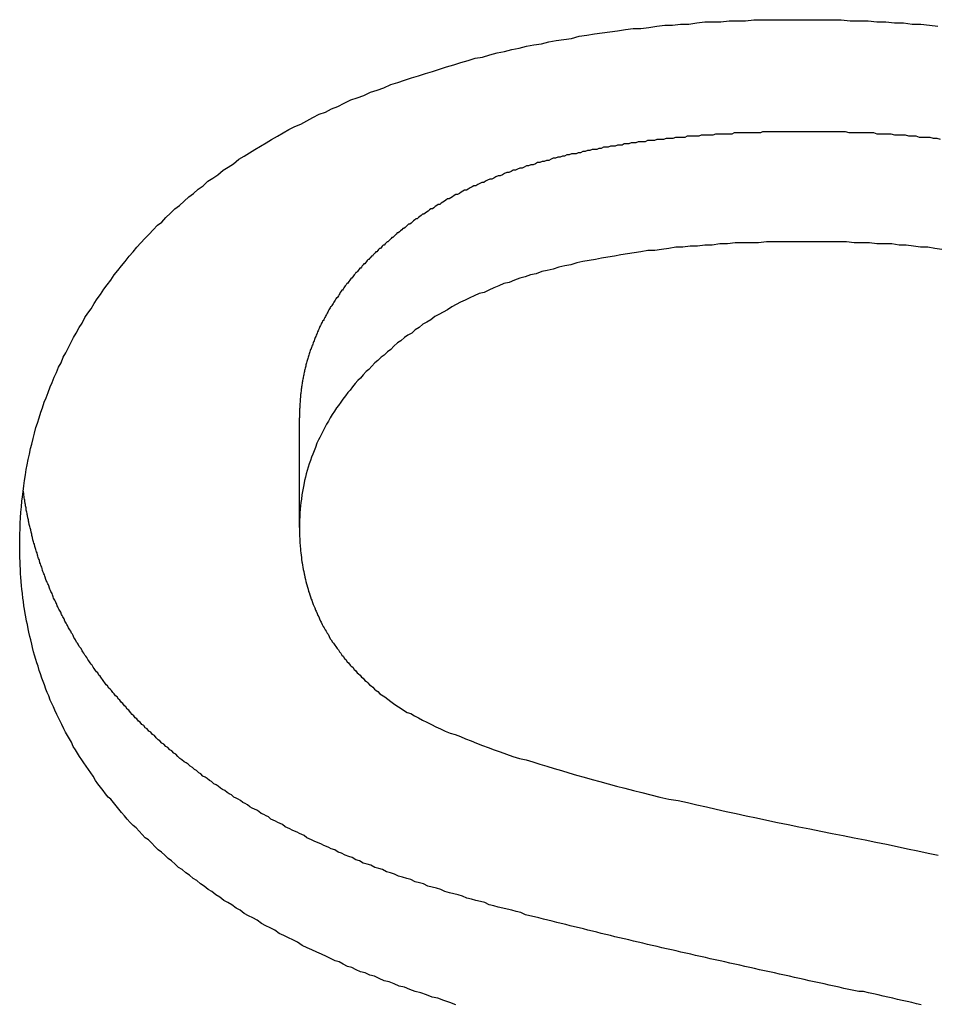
# Model space of a CAD drawing. Extents: x 1107 to 4046, y 937 to 3355.
# Tile 379 of 656: x 2146.679 to 2147.514, y 2670.884 to 2671.779. Entities that reach past the tile are written whole.
import ezdxf

# ---------------------------------------------------------------- set-up
doc = ezdxf.new("R2010")
doc.units = 0
doc.layers.add('KF_VIDA_L___C_REAR', color=7, linetype='CONTINUOUS')

# ---------------------------------------------------------------- blocks, each defined once
blk = doc.blocks.new('KF_VIDA_L___C_REAR')
at = {"layer": 'KF_VIDA_L___C_REAR'}
blk.add_line((-40.045732, 982.104008), (-40.045732, 982.204008), dxfattribs=at)
for points in [[(-40.3003, 982.088, 0), (-40.3003, 982.093, 0), (-40.3002, 982.098, 0), (-40.3, 982.103, 0), (-40.2998, 982.108, 0), (-40.2995, 982.113, 0), (-40.2992, 982.118, 0), (-40.2988, 982.123, 0), (-40.2983, 982.128, 0), (-40.2978, 982.132, 0), (-40.2972, 982.137, 0), (-40.2966, 982.142, 0), (-40.2959, 982.147, 0), (-40.2951, 982.152, 0), (-40.2943, 982.157, 0), (-40.2934, 982.161, 0), (-40.2925, 982.166, 0), (-40.2914, 982.171, 0), (-40.2904, 982.176, 0), (-40.2892, 982.18, 0), (-40.288, 982.185, 0), (-40.2868, 982.19, 0), (-40.2855, 982.195, 0), (-40.2841, 982.199, 0), (-40.2826, 982.204, 0), (-40.2811, 982.209, 0), (-40.2796, 982.213, 0), (-40.278, 982.218, 0), (-40.2763, 982.222, 0), (-40.2745, 982.227, 0), (-40.2727, 982.232, 0), (-40.2708, 982.236, 0), (-40.2689, 982.241, 0), (-40.2669, 982.245, 0), (-40.2649, 982.25, 0), (-40.2627, 982.254, 0), (-40.2606, 982.259, 0), (-40.2583, 982.263, 0), (-40.256, 982.268, 0), (-40.2537, 982.272, 0), (-40.2512, 982.277, 0), (-40.2488, 982.281, 0), (-40.2462, 982.286, 0), (-40.2436, 982.29, 0), (-40.2409, 982.295, 0), (-40.2382, 982.299, 0), (-40.2354, 982.303, 0), (-40.2326, 982.308, 0), (-40.2297, 982.312, 0), (-40.2267, 982.316, 0), (-40.2237, 982.321, 0), (-40.2206, 982.325, 0), (-40.2174, 982.329, 0), (-40.2142, 982.334, 0), (-40.2109, 982.338, 0), (-40.2076, 982.342, 0), (-40.2042, 982.346, 0), (-40.2007, 982.351, 0), (-40.1972, 982.355, 0), (-40.1937, 982.359, 0), (-40.19, 982.363, 0), (-40.1864, 982.367, 0), (-40.1826, 982.371, 0), (-40.1789, 982.375, 0), (-40.175, 982.379, 0), (-40.1711, 982.382, 0), (-40.1672, 982.386, 0), (-40.1631, 982.39, 0), (-40.1591, 982.394, 0), (-40.155, 982.397, 0), (-40.1508, 982.401, 0), (-40.1465, 982.405, 0), (-40.1422, 982.408, 0), (-40.1379, 982.412, 0), (-40.1335, 982.415, 0), (-40.129, 982.419, 0), (-40.1245, 982.422, 0), (-40.1199, 982.425, 0), (-40.1153, 982.429, 0), (-40.1106, 982.432, 0), (-40.1059, 982.435, 0), (-40.101, 982.439, 0), (-40.0962, 982.442, 0), (-40.0913, 982.445, 0), (-40.0863, 982.448, 0), (-40.0813, 982.451, 0), (-40.0762, 982.454, 0), (-40.0711, 982.457, 0), (-40.0659, 982.46, 0), (-40.0606, 982.463, 0), (-40.0553, 982.466, 0), (-40.0499, 982.469, 0), (-40.0445, 982.471, 0), (-40.039, 982.474, 0), (-40.0335, 982.477, 0), (-40.0279, 982.48, 0), (-40.0222, 982.482, 0), (-40.0165, 982.485, 0), (-40.0108, 982.487, 0), (-40.005, 982.49, 0), (-39.9991, 982.493, 0), (-39.9932, 982.495, 0), (-39.9872, 982.497, 0), (-39.9811, 982.5, 0), (-39.975, 982.502, 0), (-39.9689, 982.504, 0), (-39.9627, 982.507, 0), (-39.9564, 982.509, 0), (-39.9501, 982.511, 0), (-39.9438, 982.513, 0), (-39.9375, 982.515, 0), (-39.9311, 982.517, 0), (-39.9247, 982.519, 0), (-39.9183, 982.521, 0), (-39.9119, 982.523, 0), (-39.9054, 982.525, 0), (-39.8989, 982.527, 0), (-39.8924, 982.529, 0), (-39.8858, 982.531, 0), (-39.8793, 982.532, 0), (-39.8727, 982.534, 0), (-39.866, 982.536, 0), (-39.8594, 982.537, 0), (-39.8527, 982.539, 0), (-39.846, 982.54, 0), (-39.8393, 982.542, 0), (-39.8325, 982.543, 0), (-39.8257, 982.544, 0), (-39.8189, 982.546, 0), (-39.8121, 982.547, 0), (-39.8052, 982.548, 0), (-39.7983, 982.549, 0), (-39.7914, 982.551, 0), (-39.7844, 982.552, 0), (-39.7775, 982.553, 0), (-39.7705, 982.554, 0), (-39.7634, 982.555, 0), (-39.7564, 982.556, 0), (-39.7493, 982.557, 0), (-39.7422, 982.558, 0), (-39.7351, 982.558, 0), (-39.7279, 982.559, 0), (-39.7207, 982.56, 0), (-39.7135, 982.561, 0), (-39.7063, 982.561, 0), (-39.699, 982.562, 0), (-39.6917, 982.562, 0), (-39.6844, 982.563, 0), (-39.6771, 982.564, 0), (-39.6697, 982.564, 0), (-39.6623, 982.564, 0), (-39.6549, 982.565, 0), (-39.6474, 982.565, 0), (-39.6399, 982.565, 0), (-39.6324, 982.566, 0), (-39.6249, 982.566, 0), (-39.6173, 982.566, 0), (-39.6098, 982.566, 0), (-39.6021, 982.566, 0), (-39.5945, 982.566, 0)], [(-39.5945, 982.566, 0), (-39.5861, 982.566, 0), (-39.5778, 982.566, 0), (-39.5695, 982.566, 0), (-39.5612, 982.566, 0), (-39.553, 982.566, 0), (-39.5448, 982.565, 0), (-39.5366, 982.565, 0), (-39.5285, 982.565, 0), (-39.5204, 982.564, 0), (-39.5124, 982.564, 0), (-39.5044, 982.563, 0), (-39.4964, 982.563, 0), (-39.4885, 982.562, 0), (-39.4806, 982.562, 0), (-39.4727, 982.561, 0), (-39.4649, 982.56, 0)], [(-39.5838, 982.464, 0), (-39.586, 982.464, 0), (-39.5881, 982.464, 0), (-39.5902, 982.464, 0), (-39.5923, 982.464, 0), (-39.5945, 982.464, 0), (-39.5966, 982.464, 0), (-39.5987, 982.464, 0), (-39.6009, 982.464, 0), (-39.603, 982.464, 0), (-39.6051, 982.464, 0), (-39.6073, 982.464, 0), (-39.6094, 982.464, 0), (-39.6115, 982.464, 0), (-39.6137, 982.464, 0), (-39.6158, 982.464, 0), (-39.618, 982.464, 0), (-39.6201, 982.464, 0), (-39.6223, 982.464, 0), (-39.6244, 982.464, 0), (-39.6265, 982.463, 0), (-39.6287, 982.463, 0), (-39.6308, 982.463, 0), (-39.633, 982.463, 0), (-39.6351, 982.463, 0), (-39.6373, 982.463, 0), (-39.6394, 982.463, 0), (-39.6416, 982.463, 0), (-39.6437, 982.463, 0), (-39.6459, 982.463, 0), (-39.648, 982.463, 0), (-39.6502, 982.463, 0), (-39.6523, 982.462, 0), (-39.6545, 982.462, 0), (-39.6567, 982.462, 0), (-39.6588, 982.462, 0), (-39.661, 982.462, 0), (-39.6631, 982.462, 0), (-39.6653, 982.462, 0), (-39.6674, 982.462, 0), (-39.6696, 982.461, 0), (-39.6717, 982.461, 0), (-39.6739, 982.461, 0), (-39.676, 982.461, 0), (-39.6781, 982.461, 0), (-39.6803, 982.461, 0), (-39.6824, 982.46, 0), (-39.6846, 982.46, 0), (-39.6867, 982.46, 0), (-39.6889, 982.46, 0), (-39.691, 982.46, 0), (-39.6931, 982.46, 0), (-39.6953, 982.459, 0), (-39.6974, 982.459, 0), (-39.6996, 982.459, 0), (-39.7017, 982.459, 0), (-39.7038, 982.459, 0), (-39.706, 982.458, 0), (-39.7081, 982.458, 0), (-39.7102, 982.458, 0), (-39.7123, 982.458, 0), (-39.7145, 982.457, 0), (-39.7166, 982.457, 0), (-39.7187, 982.457, 0), (-39.7208, 982.457, 0), (-39.7229, 982.456, 0), (-39.7251, 982.456, 0), (-39.7272, 982.456, 0), (-39.7293, 982.456, 0), (-39.7314, 982.455, 0), (-39.7335, 982.455, 0), (-39.7356, 982.455, 0), (-39.7377, 982.455, 0), (-39.7398, 982.454, 0), (-39.7419, 982.454, 0), (-39.744, 982.454, 0), (-39.7461, 982.453, 0), (-39.7482, 982.453, 0), (-39.7503, 982.453, 0), (-39.7523, 982.452, 0), (-39.7544, 982.452, 0), (-39.7565, 982.452, 0), (-39.7586, 982.451, 0), (-39.7607, 982.451, 0), (-39.7628, 982.451, 0), (-39.7649, 982.45, 0), (-39.767, 982.45, 0), (-39.7691, 982.45, 0), (-39.7712, 982.449, 0), (-39.7733, 982.449, 0), (-39.7754, 982.448, 0), (-39.7775, 982.448, 0), (-39.7796, 982.448, 0), (-39.7817, 982.447, 0), (-39.7838, 982.447, 0), (-39.7858, 982.446, 0), (-39.7879, 982.446, 0), (-39.79, 982.445, 0), (-39.7921, 982.445, 0), (-39.7942, 982.444, 0), (-39.7963, 982.444, 0), (-39.7983, 982.444, 0), (-39.8004, 982.443, 0), (-39.8025, 982.443, 0), (-39.8046, 982.442, 0), (-39.8066, 982.442, 0), (-39.8087, 982.441, 0), (-39.8108, 982.441, 0), (-39.8128, 982.44, 0), (-39.8149, 982.44, 0), (-39.8169, 982.439, 0), (-39.819, 982.438, 0), (-39.821, 982.438, 0), (-39.8231, 982.437, 0), (-39.8251, 982.437, 0), (-39.8272, 982.436, 0), (-39.8292, 982.436, 0), (-39.8312, 982.435, 0), (-39.8333, 982.434, 0), (-39.8353, 982.434, 0), (-39.8373, 982.433, 0), (-39.8393, 982.433, 0), (-39.8413, 982.432, 0), (-39.8433, 982.431, 0), (-39.8453, 982.431, 0), (-39.8473, 982.43, 0), (-39.8493, 982.429, 0), (-39.8513, 982.429, 0), (-39.8533, 982.428, 0), (-39.8552, 982.427, 0), (-39.8572, 982.427, 0), (-39.8592, 982.426, 0), (-39.8611, 982.425, 0), (-39.8631, 982.424, 0), (-39.865, 982.424, 0), (-39.867, 982.423, 0), (-39.8689, 982.422, 0), (-39.8708, 982.421, 0), (-39.8727, 982.421, 0), (-39.8746, 982.42, 0), (-39.8764, 982.419, 0), (-39.8782, 982.418, 0), (-39.88, 982.418, 0), (-39.8818, 982.417, 0), (-39.8836, 982.416, 0), (-39.8853, 982.415, 0), (-39.8871, 982.415, 0), (-39.8888, 982.414, 0), (-39.8905, 982.413, 0), (-39.8922, 982.412, 0), (-39.8938, 982.411, 0), (-39.8955, 982.411, 0), (-39.8971, 982.41, 0), (-39.8987, 982.409, 0), (-39.9003, 982.408, 0), (-39.9019, 982.407, 0), (-39.9035, 982.407, 0), (-39.905, 982.406, 0), (-39.9065, 982.405, 0), (-39.908, 982.404, 0), (-39.9095, 982.403, 0), (-39.911, 982.403, 0), (-39.9125, 982.402, 0), (-39.9139, 982.401, 0), (-39.9153, 982.4, 0), (-39.9168, 982.399, 0), (-39.9182, 982.398, 0), (-39.9195, 982.398, 0), (-39.9209, 982.397, 0), (-39.9223, 982.396, 0), (-39.9236, 982.395, 0), (-39.9249, 982.394, 0), (-39.9263, 982.394, 0), (-39.9276, 982.393, 0), (-39.9288, 982.392, 0), (-39.9301, 982.391, 0), (-39.9314, 982.39, 0), (-39.9326, 982.389, 0), (-39.9338, 982.389, 0), (-39.9351, 982.388, 0), (-39.9363, 982.387, 0), (-39.9375, 982.386, 0), (-39.9386, 982.385, 0), (-39.9398, 982.385, 0), (-39.9409, 982.384, 0), (-39.9421, 982.383, 0), (-39.9432, 982.382, 0), (-39.9443, 982.381, 0), (-39.9454, 982.38, 0), (-39.9465, 982.38, 0), (-39.9476, 982.379, 0), (-39.9487, 982.378, 0), (-39.9497, 982.377, 0), (-39.9508, 982.376, 0), (-39.9518, 982.376, 0), (-39.9528, 982.375, 0), (-39.9539, 982.374, 0), (-39.9549, 982.373, 0), (-39.9559, 982.372, 0), (-39.9568, 982.372, 0), (-39.9578, 982.371, 0), (-39.9588, 982.37, 0), (-39.9597, 982.369, 0), (-39.9607, 982.368, 0), (-39.9616, 982.368, 0), (-39.9625, 982.367, 0), (-39.9634, 982.366, 0), (-39.9644, 982.365, 0), (-39.9653, 982.364, 0), (-39.9661, 982.364, 0), (-39.967, 982.363, 0), (-39.9679, 982.362, 0), (-39.9688, 982.361, 0), (-39.9696, 982.361, 0), (-39.9705, 982.36, 0), (-39.9713, 982.359, 0), (-39.9721, 982.358, 0), (-39.973, 982.358, 0), (-39.9738, 982.357, 0), (-39.9746, 982.356, 0), (-39.9754, 982.355, 0), (-39.9762, 982.355, 0), (-39.977, 982.354, 0), (-39.9778, 982.353, 0), (-39.9786, 982.352, 0), (-39.9794, 982.351, 0), (-39.9802, 982.351, 0), (-39.981, 982.35, 0), (-39.9818, 982.349, 0), (-39.9826, 982.348, 0), (-39.9833, 982.348, 0), (-39.9841, 982.347, 0), (-39.9849, 982.346, 0), (-39.9856, 982.345, 0), (-39.9864, 982.344, 0), (-39.9871, 982.344, 0), (-39.9879, 982.343, 0), (-39.9886, 982.342, 0), (-39.9894, 982.341, 0), (-39.9901, 982.34, 0), (-39.9909, 982.34, 0), (-39.9916, 982.339, 0), (-39.9923, 982.338, 0), (-39.9931, 982.337, 0), (-39.9938, 982.336, 0), (-39.9945, 982.336, 0), (-39.9952, 982.335, 0), (-39.9959, 982.334, 0), (-39.9966, 982.333, 0), (-39.9973, 982.332, 0), (-39.998, 982.331, 0), (-39.9987, 982.331, 0), (-39.9994, 982.33, 0), (-40.0001, 982.329, 0), (-40.0008, 982.328, 0), (-40.0014, 982.327, 0), (-40.0021, 982.326, 0), (-40.0028, 982.326, 0), (-40.0034, 982.325, 0), (-40.0041, 982.324, 0), (-40.0047, 982.323, 0), (-40.0054, 982.322, 0), (-40.006, 982.321, 0), (-40.0067, 982.32, 0), (-40.0073, 982.32, 0), (-40.0079, 982.319, 0), (-40.0086, 982.318, 0), (-40.0092, 982.317, 0), (-40.0098, 982.316, 0), (-40.0104, 982.315, 0), (-40.011, 982.314, 0), (-40.0116, 982.313, 0), (-40.0122, 982.313, 0), (-40.0128, 982.312, 0), (-40.0134, 982.311, 0), (-40.014, 982.31, 0), (-40.0146, 982.309, 0), (-40.0151, 982.308, 0), (-40.0157, 982.307, 0), (-40.0163, 982.306, 0), (-40.0168, 982.305, 0), (-40.0174, 982.305, 0), (-40.018, 982.304, 0), (-40.0185, 982.303, 0), (-40.019, 982.302, 0), (-40.0196, 982.301, 0), (-40.0201, 982.3, 0), (-40.0206, 982.299, 0), (-40.0212, 982.298, 0), (-40.0217, 982.297, 0), (-40.0222, 982.296, 0), (-40.0227, 982.295, 0), (-40.0232, 982.294, 0), (-40.0237, 982.293, 0), (-40.0242, 982.292, 0), (-40.0247, 982.292, 0), (-40.0252, 982.291, 0), (-40.0256, 982.29, 0), (-40.0261, 982.289, 0), (-40.0266, 982.288, 0), (-40.0271, 982.287, 0), (-40.0275, 982.286, 0), (-40.028, 982.285, 0), (-40.0284, 982.284, 0), (-40.0288, 982.283, 0), (-40.0293, 982.282, 0), (-40.0297, 982.281, 0), (-40.0301, 982.28, 0), (-40.0305, 982.279, 0), (-40.031, 982.278, 0), (-40.0314, 982.277, 0), (-40.0318, 982.276, 0), (-40.0322, 982.275, 0), (-40.0325, 982.274, 0), (-40.0329, 982.273, 0), (-40.0333, 982.272, 0), (-40.0337, 982.271, 0), (-40.034, 982.27, 0), (-40.0344, 982.269, 0), (-40.0347, 982.268, 0), (-40.0351, 982.267, 0), (-40.0354, 982.266, 0), (-40.0358, 982.266, 0), (-40.0361, 982.265, 0), (-40.0364, 982.264, 0), (-40.0367, 982.263, 0), (-40.037, 982.262, 0), (-40.0373, 982.261, 0), (-40.0377, 982.26, 0), (-40.0379, 982.259, 0), (-40.0382, 982.258, 0), (-40.0385, 982.257, 0), (-40.0388, 982.256, 0), (-40.0391, 982.255, 0), (-40.0393, 982.254, 0), (-40.0396, 982.253, 0), (-40.0399, 982.252, 0), (-40.0401, 982.251, 0), (-40.0404, 982.25, 0), (-40.0406, 982.249, 0), (-40.0408, 982.248, 0), (-40.0411, 982.247, 0), (-40.0413, 982.246, 0), (-40.0415, 982.245, 0), (-40.0417, 982.244, 0), (-40.0419, 982.243, 0), (-40.0421, 982.242, 0), (-40.0423, 982.241, 0), (-40.0425, 982.24, 0), (-40.0427, 982.239, 0), (-40.0429, 982.238, 0), (-40.043, 982.237, 0), (-40.0432, 982.236, 0), (-40.0434, 982.235, 0), (-40.0435, 982.234, 0), (-40.0437, 982.233, 0), (-40.0438, 982.232, 0), (-40.044, 982.231, 0), (-40.0441, 982.23, 0), (-40.0442, 982.229, 0), (-40.0443, 982.228, 0), (-40.0445, 982.227, 0), (-40.0446, 982.226, 0), (-40.0447, 982.225, 0), (-40.0448, 982.224, 0), (-40.0449, 982.223, 0), (-40.045, 982.221, 0), (-40.0451, 982.22, 0), (-40.0451, 982.219, 0), (-40.0452, 982.218, 0), (-40.0453, 982.217, 0), (-40.0454, 982.216, 0), (-40.0454, 982.215, 0), (-40.0455, 982.214, 0), (-40.0455, 982.213, 0), (-40.0456, 982.212, 0), (-40.0456, 982.211, 0), (-40.0456, 982.21, 0), (-40.0457, 982.209, 0), (-40.0457, 982.208, 0), (-40.0457, 982.207, 0), (-40.0457, 982.206, 0), (-40.0457, 982.205, 0), (-40.0457, 982.204, 0)], [(-39.4625, 982.457, 0), (-39.4657, 982.458, 0), (-39.4689, 982.458, 0), (-39.4721, 982.459, 0), (-39.4753, 982.459, 0), (-39.4785, 982.459, 0), (-39.4817, 982.459, 0), (-39.4849, 982.46, 0), (-39.4881, 982.46, 0), (-39.4913, 982.46, 0), (-39.4945, 982.461, 0), (-39.4978, 982.461, 0), (-39.501, 982.461, 0), (-39.5042, 982.461, 0), (-39.5074, 982.462, 0), (-39.5106, 982.462, 0), (-39.5138, 982.462, 0), (-39.517, 982.462, 0), (-39.5202, 982.462, 0), (-39.5234, 982.463, 0), (-39.5266, 982.463, 0), (-39.5298, 982.463, 0), (-39.533, 982.463, 0), (-39.5362, 982.463, 0), (-39.5394, 982.463, 0), (-39.5426, 982.463, 0), (-39.5458, 982.463, 0), (-39.549, 982.464, 0), (-39.5522, 982.464, 0), (-39.5554, 982.464, 0), (-39.5585, 982.464, 0), (-39.5617, 982.464, 0), (-39.5649, 982.464, 0), (-39.5681, 982.464, 0), (-39.5712, 982.464, 0), (-39.5744, 982.464, 0), (-39.5775, 982.464, 0), (-39.5807, 982.464, 0), (-39.5838, 982.464, 0)], [(-39.5838, 982.364, 0), (-39.5914, 982.364, 0), (-39.5989, 982.364, 0), (-39.6063, 982.364, 0), (-39.6137, 982.364, 0), (-39.621, 982.364, 0), (-39.6282, 982.363, 0), (-39.6354, 982.363, 0), (-39.6425, 982.363, 0), (-39.6495, 982.363, 0), (-39.6565, 982.362, 0), (-39.6634, 982.362, 0), (-39.6702, 982.361, 0), (-39.677, 982.361, 0), (-39.6837, 982.36, 0), (-39.6904, 982.36, 0), (-39.6969, 982.359, 0), (-39.7035, 982.359, 0), (-39.7099, 982.358, 0), (-39.7163, 982.357, 0), (-39.7226, 982.356, 0), (-39.7289, 982.356, 0), (-39.7351, 982.355, 0), (-39.7412, 982.354, 0), (-39.7473, 982.353, 0), (-39.7533, 982.352, 0), (-39.7592, 982.351, 0), (-39.7651, 982.35, 0), (-39.7709, 982.349, 0), (-39.7766, 982.348, 0), (-39.7823, 982.347, 0), (-39.7879, 982.346, 0), (-39.7935, 982.345, 0), (-39.799, 982.343, 0), (-39.8044, 982.342, 0), (-39.8098, 982.341, 0), (-39.815, 982.339, 0), (-39.8203, 982.338, 0), (-39.8254, 982.337, 0), (-39.8305, 982.335, 0), (-39.8356, 982.334, 0), (-39.8405, 982.332, 0), (-39.8454, 982.331, 0), (-39.8503, 982.329, 0), (-39.855, 982.327, 0), (-39.8598, 982.326, 0), (-39.8644, 982.324, 0), (-39.869, 982.322, 0), (-39.8735, 982.32, 0), (-39.8779, 982.318, 0), (-39.8823, 982.317, 0), (-39.8867, 982.315, 0), (-39.8909, 982.313, 0), (-39.8951, 982.311, 0), (-39.8992, 982.309, 0), (-39.9033, 982.307, 0), (-39.9073, 982.305, 0), (-39.9112, 982.302, 0), (-39.9151, 982.3, 0), (-39.9189, 982.298, 0), (-39.9226, 982.296, 0), (-39.9263, 982.293, 0), (-39.9299, 982.291, 0), (-39.9335, 982.289, 0), (-39.9369, 982.286, 0), (-39.9404, 982.284, 0), (-39.9437, 982.281, 0), (-39.9471, 982.279, 0), (-39.9503, 982.277, 0), (-39.9535, 982.274, 0), (-39.9567, 982.272, 0), (-39.9598, 982.269, 0), (-39.9628, 982.266, 0), (-39.9658, 982.264, 0), (-39.9687, 982.261, 0), (-39.9716, 982.259, 0), (-39.9744, 982.256, 0), (-39.9772, 982.254, 0), (-39.9799, 982.251, 0), (-39.9826, 982.248, 0), (-39.9852, 982.246, 0), (-39.9877, 982.243, 0), (-39.9902, 982.24, 0), (-39.9927, 982.238, 0), (-39.9951, 982.235, 0), (-39.9974, 982.232, 0), (-39.9997, 982.229, 0), (-40.0019, 982.227, 0), (-40.004, 982.224, 0), (-40.0062, 982.221, 0), (-40.0082, 982.218, 0), (-40.0102, 982.215, 0), (-40.0122, 982.213, 0), (-40.014, 982.21, 0), (-40.0159, 982.207, 0), (-40.0177, 982.204, 0), (-40.0194, 982.201, 0), (-40.0211, 982.198, 0), (-40.0227, 982.195, 0), (-40.0242, 982.192, 0), (-40.0258, 982.189, 0), (-40.0272, 982.186, 0), (-40.0286, 982.184, 0), (-40.0299, 982.181, 0), (-40.0312, 982.177, 0), (-40.0325, 982.174, 0), (-40.0336, 982.171, 0), (-40.0348, 982.168, 0), (-40.0358, 982.165, 0), (-40.0369, 982.162, 0), (-40.0378, 982.159, 0), (-40.0387, 982.156, 0), (-40.0396, 982.153, 0), (-40.0404, 982.15, 0), (-40.0411, 982.147, 0), (-40.0418, 982.143, 0), (-40.0424, 982.14, 0), (-40.043, 982.137, 0), (-40.0435, 982.134, 0), (-40.044, 982.13, 0), (-40.0444, 982.127, 0), (-40.0447, 982.124, 0), (-40.045, 982.121, 0), (-40.0453, 982.117, 0), (-40.0455, 982.114, 0), (-40.0456, 982.111, 0), (-40.0457, 982.107, 0), (-40.0457, 982.104, 0)], [(-39.4615, 982.357, 0), (-39.4679, 982.358, 0), (-39.4742, 982.359, 0), (-39.4807, 982.359, 0), (-39.4872, 982.36, 0), (-39.4937, 982.361, 0), (-39.5003, 982.361, 0), (-39.5069, 982.362, 0), (-39.5137, 982.362, 0), (-39.5204, 982.362, 0), (-39.5272, 982.363, 0), (-39.5341, 982.363, 0), (-39.5411, 982.363, 0), (-39.5481, 982.364, 0), (-39.5551, 982.364, 0), (-39.5622, 982.364, 0), (-39.5694, 982.364, 0), (-39.5766, 982.364, 0), (-39.5838, 982.364, 0)], [(-40.0168, 981.812, 0), (-40.019, 981.813, 0), (-40.0213, 981.814, 0), (-40.0235, 981.815, 0), (-40.0258, 981.816, 0), (-40.028, 981.817, 0), (-40.0302, 981.818, 0), (-40.0325, 981.819, 0), (-40.0347, 981.82, 0), (-40.0369, 981.821, 0), (-40.0392, 981.822, 0), (-40.0414, 981.824, 0), (-40.0436, 981.825, 0), (-40.0458, 981.826, 0), (-40.048, 981.827, 0), (-40.0502, 981.828, 0), (-40.0524, 981.829, 0), (-40.0546, 981.83, 0), (-40.0568, 981.831, 0), (-40.0589, 981.832, 0), (-40.0611, 981.834, 0), (-40.0633, 981.835, 0), (-40.0654, 981.836, 0), (-40.0676, 981.837, 0), (-40.0698, 981.838, 0), (-40.0719, 981.839, 0), (-40.0741, 981.841, 0), (-40.0762, 981.842, 0), (-40.0783, 981.843, 0), (-40.0805, 981.844, 0), (-40.0826, 981.846, 0), (-40.0847, 981.847, 0), (-40.0868, 981.848, 0), (-40.0889, 981.849, 0), (-40.091, 981.85, 0), (-40.0931, 981.852, 0), (-40.0952, 981.853, 0), (-40.0973, 981.854, 0), (-40.0993, 981.856, 0), (-40.1014, 981.857, 0), (-40.1035, 981.858, 0), (-40.1055, 981.859, 0), (-40.1076, 981.861, 0), (-40.1096, 981.862, 0), (-40.1116, 981.863, 0), (-40.1137, 981.865, 0), (-40.1157, 981.866, 0), (-40.1177, 981.867, 0), (-40.1197, 981.869, 0), (-40.1217, 981.87, 0), (-40.1237, 981.871, 0), (-40.1257, 981.873, 0), (-40.1277, 981.874, 0), (-40.1296, 981.876, 0), (-40.1316, 981.877, 0), (-40.1336, 981.878, 0), (-40.1355, 981.88, 0), (-40.1374, 981.881, 0), (-40.1394, 981.883, 0), (-40.1413, 981.884, 0), (-40.1432, 981.886, 0), (-40.1451, 981.887, 0), (-40.147, 981.889, 0), (-40.1489, 981.89, 0), (-40.1508, 981.891, 0), (-40.1527, 981.893, 0), (-40.1545, 981.894, 0), (-40.1564, 981.896, 0), (-40.1582, 981.898, 0), (-40.1601, 981.899, 0), (-40.1619, 981.901, 0), (-40.1637, 981.902, 0), (-40.1655, 981.904, 0), (-40.1673, 981.905, 0), (-40.1691, 981.907, 0), (-40.1709, 981.908, 0), (-40.1727, 981.91, 0), (-40.1744, 981.911, 0), (-40.1761, 981.913, 0), (-40.1778, 981.915, 0), (-40.1795, 981.916, 0), (-40.1811, 981.918, 0), (-40.1827, 981.919, 0), (-40.1844, 981.921, 0), (-40.186, 981.922, 0), (-40.1875, 981.924, 0), (-40.1891, 981.925, 0), (-40.1906, 981.927, 0), (-40.1922, 981.928, 0), (-40.1937, 981.93, 0), (-40.1952, 981.931, 0), (-40.1966, 981.933, 0), (-40.1981, 981.934, 0), (-40.1995, 981.936, 0), (-40.201, 981.938, 0), (-40.2024, 981.939, 0), (-40.2038, 981.941, 0), (-40.2051, 981.942, 0), (-40.2065, 981.944, 0), (-40.2078, 981.945, 0), (-40.2091, 981.947, 0), (-40.2105, 981.948, 0), (-40.2117, 981.95, 0), (-40.213, 981.951, 0), (-40.2143, 981.953, 0), (-40.2155, 981.954, 0), (-40.2168, 981.956, 0), (-40.218, 981.957, 0), (-40.2192, 981.958, 0), (-40.2203, 981.96, 0), (-40.2215, 981.961, 0), (-40.2227, 981.963, 0), (-40.2238, 981.964, 0), (-40.2249, 981.966, 0), (-40.226, 981.967, 0), (-40.2271, 981.969, 0), (-40.2282, 981.97, 0), (-40.2293, 981.972, 0), (-40.2303, 981.973, 0), (-40.2314, 981.974, 0), (-40.2324, 981.976, 0), (-40.2334, 981.977, 0), (-40.2344, 981.979, 0), (-40.2354, 981.98, 0), (-40.2363, 981.981, 0), (-40.2373, 981.983, 0), (-40.2382, 981.984, 0), (-40.2392, 981.986, 0), (-40.2401, 981.987, 0), (-40.241, 981.988, 0), (-40.2419, 981.99, 0), (-40.2428, 981.991, 0), (-40.2436, 981.992, 0), (-40.2445, 981.994, 0), (-40.2453, 981.995, 0), (-40.2462, 981.996, 0), (-40.247, 981.998, 0), (-40.2478, 981.999, 0), (-40.2486, 982, 0), (-40.2494, 982.002, 0), (-40.2502, 982.003, 0), (-40.2509, 982.004, 0), (-40.2517, 982.006, 0), (-40.2524, 982.007, 0), (-40.2532, 982.008, 0), (-40.2539, 982.01, 0), (-40.2546, 982.011, 0), (-40.2553, 982.012, 0), (-40.256, 982.013, 0), (-40.2567, 982.015, 0), (-40.2573, 982.016, 0), (-40.258, 982.017, 0), (-40.2586, 982.018, 0), (-40.2593, 982.019, 0), (-40.2599, 982.021, 0), (-40.2605, 982.022, 0), (-40.2611, 982.023, 0), (-40.2617, 982.024, 0), (-40.2623, 982.025, 0), (-40.2629, 982.027, 0), (-40.2635, 982.028, 0), (-40.2641, 982.029, 0), (-40.2646, 982.03, 0), (-40.2652, 982.031, 0), (-40.2657, 982.032, 0), (-40.2662, 982.033, 0), (-40.2668, 982.035, 0), (-40.2673, 982.036, 0), (-40.2678, 982.037, 0), (-40.2683, 982.038, 0), (-40.2689, 982.039, 0), (-40.2694, 982.04, 0), (-40.2699, 982.041, 0), (-40.2704, 982.043, 0), (-40.2709, 982.044, 0), (-40.2714, 982.045, 0), (-40.2719, 982.046, 0), (-40.2724, 982.047, 0), (-40.2728, 982.048, 0), (-40.2733, 982.049, 0), (-40.2738, 982.051, 0), (-40.2742, 982.052, 0), (-40.2747, 982.053, 0), (-40.2752, 982.054, 0), (-40.2756, 982.055, 0), (-40.2761, 982.056, 0), (-40.2765, 982.057, 0), (-40.277, 982.059, 0), (-40.2774, 982.06, 0), (-40.2778, 982.061, 0), (-40.2783, 982.062, 0), (-40.2787, 982.063, 0), (-40.2791, 982.064, 0), (-40.2795, 982.065, 0), (-40.2799, 982.067, 0), (-40.2803, 982.068, 0), (-40.2807, 982.069, 0), (-40.2811, 982.07, 0), (-40.2815, 982.071, 0), (-40.2819, 982.072, 0), (-40.2823, 982.074, 0), (-40.2827, 982.075, 0), (-40.2831, 982.076, 0), (-40.2834, 982.077, 0), (-40.2838, 982.078, 0), (-40.2842, 982.079, 0), (-40.2845, 982.081, 0), (-40.2849, 982.082, 0), (-40.2852, 982.083, 0), (-40.2856, 982.084, 0), (-40.2859, 982.085, 0), (-40.2863, 982.086, 0), (-40.2866, 982.087, 0), (-40.2869, 982.089, 0), (-40.2873, 982.09, 0), (-40.2876, 982.091, 0), (-40.2879, 982.092, 0), (-40.2882, 982.093, 0), (-40.2885, 982.095, 0), (-40.2888, 982.096, 0), (-40.2891, 982.097, 0), (-40.2894, 982.098, 0), (-40.2897, 982.099, 0), (-40.29, 982.1, 0), (-40.2903, 982.102, 0), (-40.2906, 982.103, 0), (-40.2908, 982.104, 0), (-40.2911, 982.105, 0), (-40.2914, 982.106, 0), (-40.2917, 982.107, 0), (-40.2919, 982.109, 0), (-40.2922, 982.11, 0), (-40.2924, 982.111, 0), (-40.2927, 982.112, 0), (-40.2929, 982.113, 0), (-40.2932, 982.115, 0), (-40.2934, 982.116, 0), (-40.2936, 982.117, 0), (-40.2938, 982.118, 0), (-40.2941, 982.119, 0), (-40.2943, 982.12, 0), (-40.2945, 982.122, 0), (-40.2947, 982.123, 0), (-40.2949, 982.124, 0), (-40.2951, 982.125, 0), (-40.2953, 982.126, 0), (-40.2955, 982.128, 0), (-40.2957, 982.129, 0), (-40.2959, 982.13, 0), (-40.2961, 982.131, 0), (-40.2963, 982.132, 0), (-40.2964, 982.134, 0), (-40.2966, 982.135, 0), (-40.2968, 982.136, 0), (-40.2969, 982.137, 0), (-40.2971, 982.138, 0)], [(-40.0457, 982.104, 0), (-40.0457, 982.102, 0), (-40.0457, 982.1, 0), (-40.0457, 982.098, 0), (-40.0456, 982.096, 0), (-40.0455, 982.094, 0), (-40.0454, 982.092, 0), (-40.0453, 982.09, 0), (-40.0452, 982.088, 0), (-40.045, 982.087, 0), (-40.0449, 982.085, 0), (-40.0447, 982.083, 0), (-40.0445, 982.081, 0), (-40.0443, 982.079, 0), (-40.044, 982.077, 0), (-40.0438, 982.075, 0), (-40.0435, 982.073, 0), (-40.0432, 982.072, 0), (-40.0429, 982.07, 0), (-40.0426, 982.068, 0), (-40.0423, 982.066, 0), (-40.0419, 982.064, 0), (-40.0416, 982.062, 0), (-40.0412, 982.061, 0), (-40.0408, 982.059, 0), (-40.0403, 982.057, 0), (-40.0399, 982.055, 0), (-40.0395, 982.053, 0), (-40.039, 982.052, 0), (-40.0385, 982.05, 0), (-40.038, 982.048, 0), (-40.0375, 982.046, 0), (-40.0369, 982.045, 0), (-40.0364, 982.043, 0), (-40.0358, 982.041, 0), (-40.0352, 982.039, 0), (-40.0346, 982.038, 0), (-40.0339, 982.036, 0), (-40.0333, 982.034, 0), (-40.0326, 982.033, 0), (-40.0319, 982.031, 0), (-40.0313, 982.029, 0), (-40.0305, 982.028, 0), (-40.0298, 982.026, 0), (-40.0291, 982.024, 0), (-40.0283, 982.023, 0), (-40.0275, 982.021, 0), (-40.0267, 982.019, 0), (-40.0259, 982.018, 0), (-40.025, 982.016, 0), (-40.0242, 982.014, 0), (-40.0233, 982.013, 0), (-40.0224, 982.011, 0), (-40.0215, 982.01, 0), (-40.0206, 982.008, 0), (-40.0197, 982.007, 0), (-40.0187, 982.005, 0), (-40.0177, 982.003, 0), (-40.0168, 982.002, 0), (-40.0157, 982, 0), (-40.0147, 981.999, 0), (-40.0137, 981.997, 0), (-40.0126, 981.996, 0), (-40.0115, 981.994, 0), (-40.0104, 981.993, 0), (-40.0093, 981.991, 0), (-40.0082, 981.99, 0), (-40.0071, 981.988, 0), (-40.0059, 981.987, 0), (-40.0047, 981.985, 0), (-40.0035, 981.984, 0), (-40.0023, 981.982, 0), (-40.0011, 981.981, 0), (-39.9998, 981.979, 0), (-39.9986, 981.978, 0), (-39.9973, 981.977, 0), (-39.996, 981.975, 0), (-39.9947, 981.974, 0), (-39.9933, 981.972, 0), (-39.992, 981.971, 0), (-39.9906, 981.97, 0), (-39.9892, 981.968, 0), (-39.9878, 981.967, 0), (-39.9864, 981.965, 0), (-39.9849, 981.964, 0), (-39.9835, 981.963, 0), (-39.982, 981.961, 0), (-39.9805, 981.96, 0), (-39.979, 981.959, 0), (-39.9775, 981.957, 0), (-39.976, 981.956, 0), (-39.9744, 981.955, 0), (-39.9728, 981.953, 0), (-39.9712, 981.952, 0), (-39.9696, 981.951, 0), (-39.968, 981.95, 0)], [(-40.0168, 981.712, 0), (-40.0213, 981.714, 0), (-40.0257, 981.716, 0), (-40.0301, 981.718, 0), (-40.0345, 981.72, 0), (-40.0389, 981.722, 0), (-40.0432, 981.724, 0), (-40.0475, 981.727, 0), (-40.0517, 981.729, 0), (-40.0559, 981.731, 0), (-40.0601, 981.733, 0), (-40.0642, 981.735, 0), (-40.0683, 981.738, 0), (-40.0724, 981.74, 0), (-40.0764, 981.742, 0), (-40.0804, 981.744, 0), (-40.0843, 981.747, 0), (-40.0882, 981.749, 0), (-40.0921, 981.751, 0), (-40.096, 981.753, 0), (-40.0998, 981.756, 0), (-40.1035, 981.758, 0), (-40.1073, 981.761, 0), (-40.111, 981.763, 0), (-40.1146, 981.765, 0), (-40.1183, 981.768, 0), (-40.1218, 981.77, 0), (-40.1254, 981.773, 0), (-40.1289, 981.775, 0), (-40.1324, 981.778, 0), (-40.1358, 981.78, 0), (-40.1392, 981.783, 0), (-40.1426, 981.785, 0), (-40.1459, 981.788, 0), (-40.1492, 981.79, 0), (-40.1525, 981.793, 0), (-40.1557, 981.795, 0), (-40.1589, 981.798, 0), (-40.1621, 981.801, 0), (-40.1652, 981.803, 0), (-40.1683, 981.806, 0), (-40.1713, 981.809, 0), (-40.1743, 981.811, 0), (-40.1773, 981.814, 0), (-40.1802, 981.817, 0), (-40.1831, 981.82, 0), (-40.186, 981.822, 0), (-40.1888, 981.825, 0), (-40.1916, 981.828, 0), (-40.1943, 981.831, 0), (-40.1971, 981.833, 0), (-40.1997, 981.836, 0), (-40.2024, 981.839, 0), (-40.205, 981.842, 0), (-40.2076, 981.845, 0), (-40.2101, 981.848, 0), (-40.2126, 981.851, 0), (-40.2151, 981.854, 0), (-40.2175, 981.857, 0), (-40.2199, 981.859, 0), (-40.2222, 981.862, 0), (-40.2245, 981.865, 0), (-40.2268, 981.868, 0), (-40.2291, 981.871, 0), (-40.2313, 981.874, 0), (-40.2335, 981.878, 0), (-40.2356, 981.881, 0), (-40.2377, 981.884, 0), (-40.2398, 981.887, 0), (-40.2418, 981.89, 0), (-40.2438, 981.893, 0), (-40.2458, 981.896, 0), (-40.2477, 981.899, 0), (-40.2496, 981.902, 0), (-40.2515, 981.905, 0), (-40.2533, 981.909, 0), (-40.2551, 981.912, 0), (-40.2568, 981.915, 0), (-40.2586, 981.918, 0), (-40.2602, 981.921, 0), (-40.2619, 981.925, 0), (-40.2635, 981.928, 0), (-40.2651, 981.931, 0), (-40.2666, 981.934, 0), (-40.2682, 981.938, 0), (-40.2696, 981.941, 0), (-40.2711, 981.944, 0), (-40.2725, 981.947, 0), (-40.2739, 981.951, 0), (-40.2752, 981.954, 0), (-40.2765, 981.957, 0), (-40.2778, 981.961, 0), (-40.279, 981.964, 0), (-40.2802, 981.967, 0), (-40.2814, 981.971, 0), (-40.2825, 981.974, 0), (-40.2836, 981.978, 0), (-40.2847, 981.981, 0), (-40.2857, 981.984, 0), (-40.2867, 981.988, 0), (-40.2876, 981.991, 0), (-40.2885, 981.995, 0), (-40.2894, 981.998, 0), (-40.2903, 982.002, 0), (-40.2911, 982.005, 0), (-40.2919, 982.009, 0), (-40.2926, 982.012, 0), (-40.2933, 982.016, 0), (-40.294, 982.019, 0), (-40.2947, 982.023, 0), (-40.2953, 982.026, 0), (-40.2959, 982.03, 0), (-40.2964, 982.033, 0), (-40.2969, 982.037, 0), (-40.2974, 982.04, 0), (-40.2978, 982.044, 0), (-40.2982, 982.048, 0), (-40.2986, 982.051, 0), (-40.2989, 982.055, 0), (-40.2992, 982.059, 0), (-40.2995, 982.062, 0), (-40.2997, 982.066, 0), (-40.2999, 982.07, 0), (-40.3, 982.073, 0), (-40.3001, 982.077, 0), (-40.3002, 982.081, 0), (-40.3003, 982.084, 0), (-40.3003, 982.088, 0)], [(-39.968, 981.95, 0), (-39.9655, 981.948, 0), (-39.9628, 981.946, 0), (-39.9601, 981.944, 0), (-39.9572, 981.942, 0), (-39.9542, 981.94, 0), (-39.9511, 981.938, 0), (-39.9479, 981.936, 0), (-39.9445, 981.935, 0), (-39.941, 981.933, 0), (-39.9374, 981.931, 0), (-39.9337, 981.929, 0), (-39.9298, 981.927, 0), (-39.9258, 981.925, 0), (-39.9217, 981.923, 0), (-39.9175, 981.921, 0), (-39.9132, 981.919, 0), (-39.9087, 981.917, 0), (-39.9041, 981.916, 0), (-39.8994, 981.914, 0), (-39.8946, 981.912, 0), (-39.8896, 981.91, 0), (-39.8846, 981.908, 0), (-39.8794, 981.906, 0), (-39.8741, 981.904, 0), (-39.8686, 981.902, 0), (-39.8631, 981.9, 0), (-39.8574, 981.898, 0), (-39.8516, 981.896, 0), (-39.8456, 981.894, 0), (-39.8396, 981.893, 0), (-39.8334, 981.891, 0), (-39.8271, 981.889, 0), (-39.8207, 981.887, 0), (-39.8142, 981.885, 0), (-39.8075, 981.883, 0), (-39.8007, 981.881, 0), (-39.7938, 981.879, 0), (-39.7868, 981.877, 0), (-39.7796, 981.875, 0), (-39.7724, 981.873, 0), (-39.765, 981.871, 0), (-39.7574, 981.869, 0), (-39.7498, 981.867, 0), (-39.742, 981.865, 0), (-39.7342, 981.863, 0), (-39.7262, 981.861, 0), (-39.718, 981.859, 0), (-39.7098, 981.857, 0), (-39.7014, 981.856, 0), (-39.6929, 981.854, 0), (-39.6843, 981.852, 0), (-39.6756, 981.85, 0), (-39.6667, 981.848, 0), (-39.6577, 981.846, 0), (-39.6486, 981.844, 0), (-39.6394, 981.842, 0), (-39.63, 981.84, 0), (-39.6206, 981.838, 0), (-39.611, 981.836, 0), (-39.6013, 981.834, 0), (-39.5914, 981.832, 0), (-39.5815, 981.83, 0), (-39.5714, 981.828, 0), (-39.5612, 981.826, 0), (-39.5511, 981.824, 0), (-39.5411, 981.822, 0), (-39.5312, 981.82, 0), (-39.5214, 981.818, 0), (-39.5117, 981.816, 0), (-39.5021, 981.814, 0), (-39.4926, 981.812, 0), (-39.4832, 981.81, 0), (-39.4739, 981.808, 0), (-39.4647, 981.806, 0)], [(-39.4801, 981.67, 0), (-39.4844, 981.671, 0), (-39.4887, 981.672, 0), (-39.493, 981.673, 0), (-39.4974, 981.674, 0), (-39.5017, 981.675, 0), (-39.5061, 981.676, 0), (-39.5105, 981.677, 0), (-39.5149, 981.678, 0), (-39.5193, 981.679, 0), (-39.5237, 981.68, 0), (-39.5282, 981.681, 0), (-39.5326, 981.682, 0), (-39.537, 981.682, 0), (-39.5415, 981.683, 0), (-39.546, 981.684, 0), (-39.5505, 981.685, 0), (-39.5549, 981.686, 0), (-39.5594, 981.687, 0), (-39.5639, 981.688, 0), (-39.5684, 981.689, 0), (-39.5729, 981.69, 0), (-39.5774, 981.691, 0), (-39.582, 981.692, 0), (-39.5865, 981.693, 0), (-39.591, 981.694, 0), (-39.5955, 981.695, 0), (-39.6, 981.696, 0), (-39.6046, 981.697, 0), (-39.6091, 981.698, 0), (-39.6136, 981.699, 0), (-39.6181, 981.7, 0), (-39.6226, 981.701, 0), (-39.6272, 981.702, 0), (-39.6317, 981.703, 0), (-39.6362, 981.704, 0), (-39.6407, 981.705, 0), (-39.6452, 981.706, 0), (-39.6497, 981.707, 0), (-39.6542, 981.708, 0), (-39.6587, 981.709, 0), (-39.6632, 981.71, 0), (-39.6676, 981.711, 0), (-39.6721, 981.712, 0), (-39.6765, 981.713, 0), (-39.681, 981.714, 0), (-39.6854, 981.715, 0), (-39.6898, 981.716, 0), (-39.6943, 981.717, 0), (-39.6987, 981.718, 0), (-39.7031, 981.719, 0), (-39.7074, 981.72, 0), (-39.7118, 981.721, 0), (-39.7161, 981.722, 0), (-39.7205, 981.723, 0), (-39.7248, 981.724, 0), (-39.7291, 981.725, 0), (-39.7334, 981.726, 0), (-39.7377, 981.727, 0), (-39.7419, 981.728, 0), (-39.7462, 981.729, 0), (-39.7504, 981.73, 0), (-39.7546, 981.731, 0), (-39.7588, 981.732, 0), (-39.7629, 981.733, 0), (-39.7671, 981.734, 0), (-39.7712, 981.735, 0), (-39.7753, 981.736, 0), (-39.7793, 981.737, 0), (-39.7834, 981.738, 0), (-39.7874, 981.739, 0), (-39.7914, 981.74, 0), (-39.7955, 981.741, 0), (-39.7995, 981.742, 0), (-39.8035, 981.743, 0), (-39.8076, 981.744, 0), (-39.8117, 981.745, 0), (-39.8158, 981.746, 0), (-39.8198, 981.747, 0), (-39.8239, 981.748, 0), (-39.828, 981.749, 0), (-39.8321, 981.75, 0), (-39.8362, 981.751, 0), (-39.8403, 981.752, 0), (-39.8444, 981.754, 0), (-39.8485, 981.755, 0), (-39.8526, 981.756, 0), (-39.8567, 981.757, 0), (-39.8608, 981.758, 0), (-39.8649, 981.759, 0), (-39.869, 981.76, 0), (-39.8731, 981.761, 0), (-39.8772, 981.763, 0), (-39.8812, 981.764, 0), (-39.8853, 981.765, 0), (-39.8893, 981.766, 0), (-39.8934, 981.767, 0), (-39.8974, 981.769, 0), (-39.9014, 981.77, 0), (-39.9054, 981.771, 0), (-39.9094, 981.772, 0), (-39.9134, 981.773, 0), (-39.9173, 981.775, 0), (-39.9212, 981.776, 0), (-39.9251, 981.777, 0), (-39.929, 981.778, 0), (-39.9329, 981.78, 0), (-39.9367, 981.781, 0), (-39.9406, 981.782, 0), (-39.9444, 981.784, 0), (-39.9481, 981.785, 0), (-39.9519, 981.786, 0), (-39.9556, 981.787, 0), (-39.9593, 981.789, 0), (-39.9629, 981.79, 0), (-39.9666, 981.791, 0), (-39.9702, 981.793, 0), (-39.9737, 981.794, 0), (-39.9773, 981.795, 0), (-39.9808, 981.797, 0), (-39.9843, 981.798, 0), (-39.9877, 981.799, 0), (-39.9911, 981.801, 0), (-39.9944, 981.802, 0), (-39.9977, 981.804, 0), (-40.001, 981.805, 0), (-40.0043, 981.806, 0), (-40.0075, 981.808, 0), (-40.0106, 981.809, 0), (-40.0137, 981.811, 0), (-40.0168, 981.812, 0)], [(-39.9035, 981.67, 0), (-39.909, 981.672, 0), (-39.9145, 981.674, 0), (-39.9198, 981.676, 0), (-39.9251, 981.677, 0), (-39.9303, 981.679, 0), (-39.9354, 981.681, 0), (-39.9404, 981.682, 0), (-39.9453, 981.684, 0), (-39.9502, 981.686, 0), (-39.955, 981.687, 0), (-39.9597, 981.689, 0), (-39.9643, 981.691, 0), (-39.9688, 981.692, 0), (-39.9733, 981.694, 0), (-39.9776, 981.696, 0), (-39.9819, 981.697, 0), (-39.9861, 981.699, 0), (-39.9902, 981.7, 0), (-39.9943, 981.702, 0), (-39.9982, 981.704, 0), (-40.0021, 981.705, 0), (-40.0059, 981.707, 0), (-40.0096, 981.709, 0), (-40.0132, 981.71, 0), (-40.0168, 981.712, 0)]]:
    blk.add_polyline3d(points, dxfattribs=at)

msp = doc.modelspace()

# ---------------------------------------------------------------- block references
at = {"layer": 'KF_VIDA_L___C_REAR'}
msp.add_blockref('KF_VIDA_L___C_REAR', (2186.97908, 1689.21316), dxfattribs=at)

doc.saveas('drawing.dxf')
